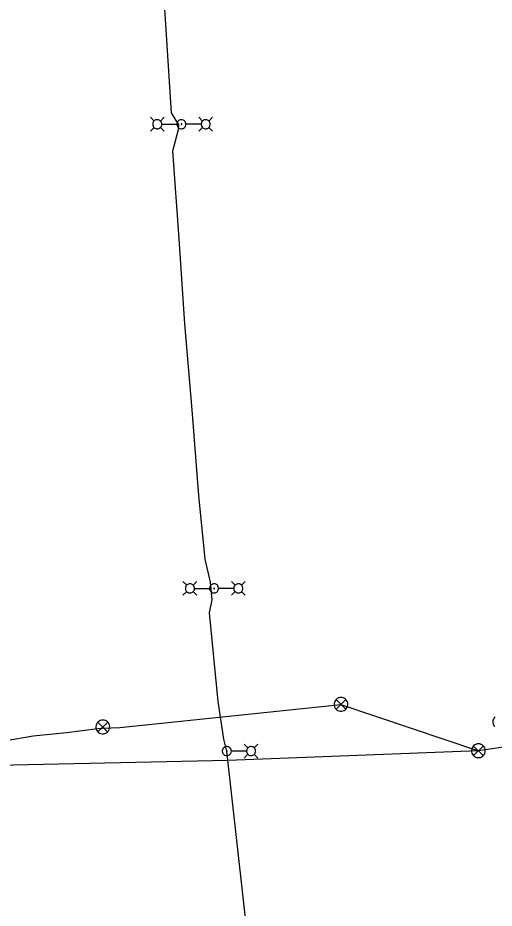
# Model space of a CAD drawing. Extents: x 596028 to 606371, y 330010 to 403088.
# Drawn here: x 604138.8 to 604366.5, y 339345.3 to 339771.5 of the extents above; entities that cross this region are included whole.
import ezdxf

# ---------------------------------------------------------------- set-up
doc = ezdxf.new("R2010")
doc.units = 0
for name, color, linetype in [('E_LTG', 7, 'Continuous'), ('E_LTG_CID', 7, 'Continuous'), ('E_SIG', 7, 'Continuous'), ('E_SIG_Conduit', 7, 'Continuous')]:
    doc.layers.add(name, color=color, linetype=linetype)

msp = doc.modelspace()

# ---------------------------------------------------------------- linework, layer by layer
at = {"layer": 'E_LTG'}
for points in [[(604203.92, 339722.07), (604202.15, 339723.85)], [(604207.62, 339720.55), (604207.58, 339720.96), (604207.47, 339721.35), (604207.28, 339721.72), (604207.02, 339722.05), (604206.71, 339722.32), (604206.35, 339722.52), (604205.96, 339722.66), (604205.55, 339722.72), (604205.14, 339722.7), (604204.74, 339722.6), (604204.36, 339722.43), (604204.02, 339722.19), (604203.74, 339721.89), (604203.51, 339721.54), (604203.36, 339721.16), (604203.28, 339720.75), (604203.28, 339720.34), (604203.36, 339719.93), (604203.51, 339719.55), (604203.74, 339719.2), (604204.02, 339718.9), (604204.36, 339718.66), (604204.74, 339718.49), (604205.14, 339718.39), (604205.55, 339718.37), (604205.96, 339718.43), (604206.35, 339718.57), (604206.71, 339718.77), (604207.02, 339719.04), (604207.28, 339719.37), (604207.47, 339719.74), (604207.58, 339720.13), (604207.62, 339720.55)], [(604206.97, 339722.07), (604208.75, 339723.85)], [(604219.19, 339720.55), (604219.15, 339720.96), (604219.03, 339721.35), (604218.84, 339721.72), (604218.59, 339722.05), (604218.28, 339722.32), (604217.92, 339722.52), (604217.53, 339722.66), (604217.12, 339722.72), (604216.7, 339722.7), (604216.3, 339722.6), (604215.93, 339722.43), (604215.59, 339722.19), (604215.3, 339721.89), (604215.08, 339721.54), (604214.93, 339721.16), (604214.85, 339720.75), (604214.85, 339720.34), (604214.93, 339719.93), (604215.08, 339719.55), (604215.3, 339719.2), (604215.59, 339718.9), (604215.93, 339718.66), (604216.3, 339718.49), (604216.7, 339718.39), (604217.12, 339718.37), (604217.53, 339718.43), (604217.92, 339718.57), (604218.28, 339718.77), (604218.59, 339719.04), (604218.84, 339719.37), (604219.03, 339719.74), (604219.15, 339720.13), (604219.19, 339720.55)], [(604217.18, 339720.55), (604217.18, 339720.58), (604217.17, 339720.61), (604217.15, 339720.64), (604217.13, 339720.66), (604217.11, 339720.68), (604217.08, 339720.7), (604217.05, 339720.71), (604217.02, 339720.71), (604216.99, 339720.71), (604216.96, 339720.7), (604216.93, 339720.69), (604216.9, 339720.67), (604216.88, 339720.65), (604216.87, 339720.62), (604216.85, 339720.59), (604216.85, 339720.56), (604216.85, 339720.53), (604216.85, 339720.5), (604216.87, 339720.47), (604216.88, 339720.44), (604216.9, 339720.42), (604216.93, 339720.4), (604216.96, 339720.39), (604216.99, 339720.38), (604217.02, 339720.38), (604217.05, 339720.38), (604217.08, 339720.39), (604217.11, 339720.41), (604217.13, 339720.43), (604217.15, 339720.46), (604217.17, 339720.48), (604217.18, 339720.51), (604217.18, 339720.55)], [(604227.09, 339722.07), (604225.32, 339723.85)], [(604230.79, 339720.55), (604230.75, 339720.96), (604230.64, 339721.35), (604230.45, 339721.72), (604230.19, 339722.05), (604229.88, 339722.32), (604229.52, 339722.52), (604229.13, 339722.66), (604228.72, 339722.72), (604228.31, 339722.7), (604227.9, 339722.6), (604227.53, 339722.43), (604227.19, 339722.19), (604226.91, 339721.89), (604226.68, 339721.54), (604226.53, 339721.16), (604226.45, 339720.75), (604226.45, 339720.34), (604226.53, 339719.93), (604226.68, 339719.55), (604226.91, 339719.2), (604227.19, 339718.9), (604227.53, 339718.66), (604227.9, 339718.49), (604228.31, 339718.39), (604228.72, 339718.37), (604229.13, 339718.43), (604229.52, 339718.57), (604229.88, 339718.77), (604230.19, 339719.04), (604230.45, 339719.37), (604230.64, 339719.74), (604230.75, 339720.13), (604230.79, 339720.55)], [(604230.14, 339722.07), (604231.92, 339723.85)], [(604203.92, 339719.02), (604202.15, 339717.25)], [(604206.97, 339719.02), (604208.75, 339717.25)], [(604207.66, 339720.55), (604214.84, 339720.55)], [(604226.4, 339720.55), (604219.23, 339720.55)], [(604227.09, 339719.02), (604225.32, 339717.25)], [(604230.14, 339719.02), (604231.92, 339717.25)], [(604219.53, 339499.89), (604217.76, 339501.66)], [(604223.23, 339498.36), (604223.2, 339498.78), (604223.08, 339499.17), (604222.89, 339499.54), (604222.63, 339499.87), (604222.32, 339500.14), (604221.96, 339500.34), (604221.57, 339500.48), (604221.16, 339500.54), (604220.75, 339500.52), (604220.35, 339500.42), (604219.97, 339500.25), (604219.63, 339500.01), (604219.35, 339499.71), (604219.13, 339499.36), (604218.97, 339498.98), (604218.89, 339498.57), (604218.89, 339498.16), (604218.97, 339497.75), (604219.13, 339497.37), (604219.35, 339497.02), (604219.63, 339496.72), (604219.97, 339496.48), (604220.35, 339496.31), (604220.75, 339496.21), (604221.16, 339496.19), (604221.57, 339496.25), (604221.96, 339496.39), (604222.32, 339496.59), (604222.63, 339496.86), (604222.89, 339497.19), (604223.08, 339497.56), (604223.2, 339497.95), (604223.23, 339498.36)], [(604222.58, 339499.89), (604224.36, 339501.66)], [(604234.8, 339498.36), (604234.76, 339498.78), (604234.64, 339499.17), (604234.45, 339499.54), (604234.2, 339499.87), (604233.89, 339500.14), (604233.53, 339500.34), (604233.14, 339500.48), (604232.73, 339500.54), (604232.31, 339500.52), (604231.91, 339500.42), (604231.54, 339500.25), (604231.2, 339500.01), (604230.91, 339499.71), (604230.69, 339499.36), (604230.54, 339498.98), (604230.46, 339498.57), (604230.46, 339498.16), (604230.54, 339497.75), (604230.69, 339497.37), (604230.91, 339497.02), (604231.2, 339496.72), (604231.54, 339496.48), (604231.91, 339496.31), (604232.31, 339496.21), (604232.73, 339496.19), (604233.14, 339496.25), (604233.53, 339496.39), (604233.89, 339496.59), (604234.2, 339496.86), (604234.45, 339497.19), (604234.64, 339497.56), (604234.76, 339497.95), (604234.8, 339498.36)], [(604242.71, 339499.89), (604240.93, 339501.66)], [(604246.4, 339498.36), (604246.36, 339498.78), (604246.25, 339499.17), (604246.06, 339499.54), (604245.8, 339499.87), (604245.49, 339500.14), (604245.13, 339500.34), (604244.74, 339500.48), (604244.33, 339500.54), (604243.92, 339500.52), (604243.52, 339500.42), (604243.14, 339500.25), (604242.8, 339500.01), (604242.52, 339499.71), (604242.29, 339499.36), (604242.14, 339498.98), (604242.06, 339498.57), (604242.06, 339498.16), (604242.14, 339497.75), (604242.29, 339497.37), (604242.52, 339497.02), (604242.8, 339496.72), (604243.14, 339496.48), (604243.52, 339496.31), (604243.92, 339496.21), (604244.33, 339496.19), (604244.74, 339496.25), (604245.13, 339496.39), (604245.49, 339496.59), (604245.8, 339496.86), (604246.06, 339497.19), (604246.25, 339497.56), (604246.36, 339497.95), (604246.4, 339498.36)], [(604245.75, 339499.89), (604247.53, 339501.66)], [(604219.53, 339496.84), (604217.76, 339495.06)], [(604222.58, 339496.84), (604224.36, 339495.06)], [(604223.27, 339498.36), (604230.45, 339498.36)], [(604232.79, 339498.36), (604232.79, 339498.4), (604232.78, 339498.43), (604232.76, 339498.45), (604232.74, 339498.48), (604232.72, 339498.5), (604232.69, 339498.52), (604232.66, 339498.53), (604232.63, 339498.53), (604232.6, 339498.53), (604232.57, 339498.52), (604232.54, 339498.51), (604232.52, 339498.49), (604232.49, 339498.47), (604232.48, 339498.44), (604232.46, 339498.41), (604232.46, 339498.38), (604232.46, 339498.35), (604232.46, 339498.32), (604232.48, 339498.29), (604232.49, 339498.26), (604232.52, 339498.24), (604232.54, 339498.22), (604232.57, 339498.21), (604232.6, 339498.2), (604232.63, 339498.2), (604232.66, 339498.2), (604232.69, 339498.21), (604232.72, 339498.23), (604232.74, 339498.25), (604232.76, 339498.27), (604232.78, 339498.3), (604232.79, 339498.33), (604232.79, 339498.36)], [(604242.02, 339498.36), (604234.84, 339498.36)], [(604242.71, 339496.84), (604240.93, 339495.07)], [(604245.75, 339496.84), (604247.53, 339495.07)], [(604240.88, 339420.47), (604240.84, 339420.89), (604240.73, 339421.28), (604240.54, 339421.65), (604240.28, 339421.98), (604239.97, 339422.25), (604239.61, 339422.45), (604239.22, 339422.59), (604238.81, 339422.65), (604238.4, 339422.63), (604238, 339422.53), (604237.62, 339422.36), (604237.28, 339422.12), (604237, 339421.82), (604236.77, 339421.47), (604236.62, 339421.09), (604236.54, 339420.68), (604236.54, 339420.27), (604236.62, 339419.86), (604236.77, 339419.48), (604237, 339419.13), (604237.28, 339418.83), (604237.62, 339418.59), (604238, 339418.42), (604238.4, 339418.32), (604238.81, 339418.3), (604239.22, 339418.36), (604239.61, 339418.5), (604239.97, 339418.7), (604240.28, 339418.97), (604240.54, 339419.3), (604240.73, 339419.67), (604240.84, 339420.06), (604240.88, 339420.47)], [(604248.79, 339422), (604247.01, 339423.77)], [(604252.49, 339420.47), (604252.45, 339420.89), (604252.33, 339421.28), (604252.14, 339421.65), (604251.89, 339421.98), (604251.57, 339422.25), (604251.22, 339422.45), (604250.82, 339422.59), (604250.42, 339422.65), (604250, 339422.63), (604249.6, 339422.53), (604249.22, 339422.36), (604248.89, 339422.12), (604248.6, 339421.82), (604248.38, 339421.47), (604248.22, 339421.09), (604248.15, 339420.68), (604248.15, 339420.27), (604248.22, 339419.86), (604248.38, 339419.48), (604248.6, 339419.13), (604248.89, 339418.83), (604249.22, 339418.59), (604249.6, 339418.42), (604250, 339418.32), (604250.42, 339418.3), (604250.82, 339418.36), (604251.22, 339418.5), (604251.57, 339418.7), (604251.89, 339418.97), (604252.14, 339419.3), (604252.33, 339419.67), (604252.45, 339420.06), (604252.49, 339420.47)], [(604251.84, 339422), (604253.61, 339423.77)], [(604238.87, 339420.47), (604238.87, 339420.51), (604238.86, 339420.54), (604238.85, 339420.56), (604238.83, 339420.59), (604238.8, 339420.61), (604238.78, 339420.63), (604238.75, 339420.64), (604238.72, 339420.64), (604238.68, 339420.64), (604238.65, 339420.63), (604238.63, 339420.62), (604238.6, 339420.6), (604238.58, 339420.58), (604238.56, 339420.55), (604238.55, 339420.52), (604238.54, 339420.49), (604238.54, 339420.46), (604238.55, 339420.43), (604238.56, 339420.4), (604238.58, 339420.37), (604238.6, 339420.35), (604238.63, 339420.33), (604238.65, 339420.32), (604238.68, 339420.31), (604238.72, 339420.31), (604238.75, 339420.31), (604238.78, 339420.32), (604238.8, 339420.34), (604238.83, 339420.36), (604238.85, 339420.38), (604238.86, 339420.41), (604238.87, 339420.44), (604238.87, 339420.47)], [(604248.1, 339420.47), (604240.92, 339420.47)], [(604248.79, 339418.95), (604247.01, 339417.17)], [(604251.84, 339418.95), (604253.61, 339417.17)]]:
    msp.add_lwpolyline(points, dxfattribs=at)
at = {"layer": 'E_LTG_CID'}
for p, q in [((604358.97, 339420.64), (604239.21, 339416.05)), ((604239.21, 339416.05), (604118.8, 339413.36))]:
    msp.add_line(p, q, dxfattribs=at)
msp.add_lwpolyline([(604251.45, 339306.42), (604238.71, 339420.47), (604237.24, 339426.25), (604234.52, 339444.22), (604230.44, 339486.61), (604231.7, 339492.82), (604230.94, 339501.36), (604228.37, 339512.31), (604225.32, 339542.85), (604222.08, 339583.91), (604218.71, 339625.02), (604215.92, 339665.65), (604212.88, 339707.8), (604215.6, 339718.04), (604215.82, 339720.3), (604212.23, 339725.96), (604209.15, 339775.8)], dxfattribs=at)
at = {"layer": 'E_SIG'}
for points in [[(604293.28, 339446.16), (604292.66, 339446.1), (604292.05, 339445.93), (604291.5, 339445.64), (604291, 339445.25), (604290.59, 339444.78), (604290.28, 339444.24), (604290.07, 339443.64), (604289.98, 339443.02), (604290.01, 339442.39), (604290.16, 339441.78), (604290.42, 339441.21), (604290.79, 339440.7), (604291.24, 339440.27), (604291.77, 339439.93), (604292.35, 339439.7), (604292.97, 339439.58), (604293.59, 339439.58), (604294.21, 339439.7), (604294.79, 339439.93), (604295.32, 339440.27), (604295.77, 339440.7), (604296.14, 339441.21), (604296.4, 339441.78), (604296.55, 339442.39), (604296.58, 339443.02), (604296.49, 339443.64), (604296.28, 339444.24), (604295.97, 339444.78), (604295.56, 339445.25), (604295.06, 339445.64), (604294.51, 339445.93), (604293.9, 339446.1), (604293.28, 339446.16)], [(604290.95, 339445.13), (604295.6, 339440.52)], [(604290.99, 339440.52), (604295.65, 339445.17)], [(604179.42, 339435.34), (604178.79, 339435.28), (604178.19, 339435.11), (604177.63, 339434.82), (604177.14, 339434.43), (604176.73, 339433.96), (604176.42, 339433.41), (604176.21, 339432.82), (604176.12, 339432.2), (604176.15, 339431.57), (604176.3, 339430.96), (604176.56, 339430.39), (604176.92, 339429.88), (604177.38, 339429.45), (604177.91, 339429.11), (604178.49, 339428.88), (604179.11, 339428.76), (604179.73, 339428.76), (604180.35, 339428.88), (604180.93, 339429.11), (604181.46, 339429.45), (604181.91, 339429.88), (604182.28, 339430.39), (604182.54, 339430.96), (604182.69, 339431.57), (604182.72, 339432.2), (604182.63, 339432.82), (604182.42, 339433.41), (604182.11, 339433.96), (604181.7, 339434.43), (604181.2, 339434.82), (604180.65, 339435.11), (604180.04, 339435.28), (604179.42, 339435.34)], [(604366.87, 339436.83), (604366.46, 339436.36), (604366.15, 339435.82), (604365.94, 339435.22), (604365.85, 339434.6), (604365.88, 339433.98), (604366.03, 339433.37), (604366.29, 339432.79), (604366.66, 339432.28)], [(604177.08, 339434.3), (604181.74, 339429.69)], [(604177.13, 339429.69), (604181.78, 339434.35)], [(604358.97, 339423.95), (604358.35, 339423.89), (604357.75, 339423.71), (604357.19, 339423.42), (604356.69, 339423.03), (604356.28, 339422.56), (604355.97, 339422.02), (604355.77, 339421.42), (604355.68, 339420.8), (604355.71, 339420.18), (604355.85, 339419.57), (604356.11, 339419), (604356.48, 339418.48), (604356.93, 339418.05), (604357.46, 339417.71), (604358.04, 339417.48), (604358.66, 339417.36), (604359.29, 339417.36), (604359.9, 339417.48), (604360.48, 339417.71), (604361.01, 339418.05), (604361.47, 339418.48), (604361.83, 339419), (604362.09, 339419.57), (604362.24, 339420.18), (604362.27, 339420.8), (604362.18, 339421.42), (604361.97, 339422.02), (604361.66, 339422.56), (604361.25, 339423.03), (604360.76, 339423.42), (604360.2, 339423.71), (604359.6, 339423.89), (604358.97, 339423.95)], [(604356.64, 339422.91), (604361.29, 339418.3)], [(604356.69, 339418.3), (604361.34, 339422.95)]]:
    msp.add_lwpolyline(points, dxfattribs=at)
at = {"layer": 'E_SIG_Conduit'}
for p in [(604293.28, 339442.86), (604406.95, 339427.62)]:
    msp.add_line(p, (604358.97, 339420.64), dxfattribs=at)
for points in [[(604187.49, 339431.73), (604293.28, 339442.86)], [(604107.52, 339422.15), (604108.91, 339422.5), (604120.24, 339423.33), (604146.12, 339427.71), (604162.14, 339429.46), (604177.07, 339431.35), (604179.36, 339431.39), (604187.49, 339431.73)]]:
    msp.add_lwpolyline(points, dxfattribs=at)

doc.saveas('drawing.dxf')
